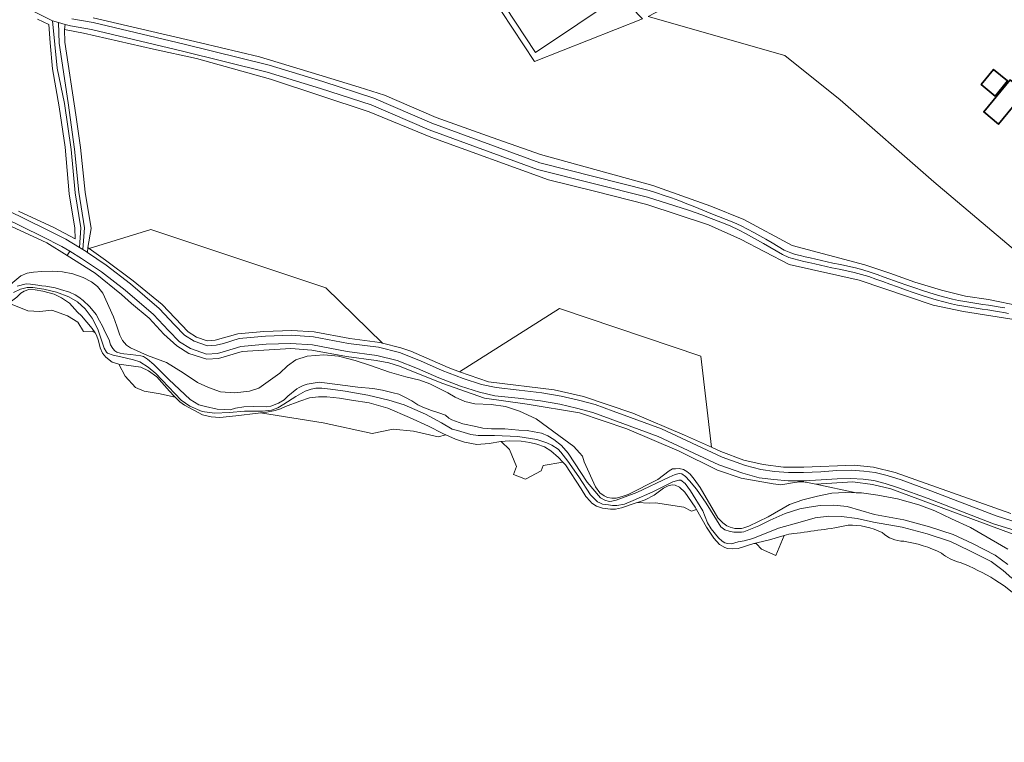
# Model space of a CAD drawing. Header units: metres. Extents: x 197700 to 204338, y 317132 to 325229.
# Tile 550 of 656: x 202418 to 202624, y 318002 to 318153. Entities that reach past the tile are written whole.
import ezdxf

# ---------------------------------------------------------------- set-up
doc = ezdxf.new("R2010")
doc.units = ezdxf.units.M
for name, color, linetype, lineweight in [('B-WE-GR-BEPLANTING_CULTUUR_BOSPLANTSOEN-GV', 90, 'Continuous', 18), ('B-WE-GR-BEPLANTING_CULTUUR_HEESTERS-GV', 90, 'Continuous', 18), ('B-WE-GR-BOS_LOOF-GV', 40, 'Continuous', 13), ('B-WE-IE-TERREINAFSCHEIDING_KUNSTMATIG_HEKWERK-G', 20, 'IE-TERREINAFSCHEIDING-KUNSTMATIG', 18), ('B-WE-OG-BEBOUWING-GV', 7, 'Continuous', 35), ('B-WE-OG-TERREIN_CULTUURSCHEIDING-GV', 7, 'Continuous', 18), ('B-WE-OG-TERREIN_ERF-GV', 7, 'Continuous', 18), ('B-WE-OG-WATER-GV', 130, 'Continuous', 18), ('B-WE-OG-WATER_SLOOT-GV', 120, 'Continuous', 18), ('B-WE-VH-ONVERHARD-GV', 252, 'Continuous', 18)]:
    doc.layers.add(name, color=color, linetype=linetype, lineweight=lineweight)
doc.linetypes.add('IE-TERREINAFSCHEIDING-KUNSTMATIG', pattern='A,4,[82,NLCS.SHX,S=0.75,R=90,X=0,Y=0],4,-2', length=10)

msp = doc.modelspace()

# ---------------------------------------------------------------- linework, layer by layer
at = {"layer": 'B-WE-GR-BEPLANTING_CULTUUR_BOSPLANTSOEN-GV'}
for points in [[(202415.654, 318093.798), (202419.624, 318092.198), (202422.104, 318092.058), (202424.631, 318092.377), (202427.918, 318091.179), (202430.1, 318089.823), (202431.255, 318087.913), (202433.071, 318087.994), (202433.715, 318087.597), (202433.131, 318088.496), (202430.828, 318091.183), (202429.993, 318091.975), (202428.343, 318093.834), (202426.655, 318094.947), (202425.133, 318095.708), (202422.753, 318096.366), (202421.122, 318096.597), (202419.827, 318096.661), (202418.834, 318096.328), (202418.139, 318095.941), (202417.313, 318095.106), (202416.474, 318094.431)], [(202450.518, 318074.15), (202450.315, 318074.362), (202449.328, 318075.382), (202446.666, 318078.408), (202444.943, 318079.636), (202443.294, 318080.44), (202438.721, 318081.034), (202440.032, 318078.523), (202442.183, 318076.124), (202444.032, 318075.352), (202447.334, 318074.834), (202450.178, 318074.205)], [(202496.243, 318067.417), (202500.498, 318066.979), (202505.657, 318065.796), (202507.299, 318066.242), (202506.682, 318066.529), (202503.666, 318068.077), (202499.647, 318069.889), (202495.113, 318071.842), (202491.175, 318072.951), (202487.498, 318073.496), (202484.972, 318073.948), (202482.342, 318074.191), (202480.549, 318074.191), (202478.705, 318073.996), (202476.662, 318073.3), (202473.664, 318072.144), (202472.593, 318071.684), (202471.462, 318071.349), (202469.668, 318070.948), (202468.391, 318070.824), (202481.547, 318068.766), (202491.806, 318066.505)], [(202531.849, 318060.517), (202530.933, 318061.501), (202529.306, 318062.876), (202527.966, 318063.729), (202526.402, 318064.305), (202524.922, 318064.657), (202523.098, 318064.926), (202520.596, 318064.96), (202518.875, 318064.841), (202520.647, 318063.12), (202522.115, 318059.623), (202521.456, 318057.945), (202523.98, 318056.942), (202527.31, 318058.661), (202527.683, 318059.772)], [(202551.266, 318052.003), (202557.191, 318051.034), (202558.797, 318050.258), (202559.861, 318050.594), (202559.575, 318051.093), (202557.399, 318054.236), (202556.321, 318055.231), (202555.421, 318055.701), (202554.768, 318055.716), (202553.922, 318055.522), (202552.977, 318055.04), (202552.125, 318054.399), (202551.001, 318053.594), (202549.099, 318052.585), (202547.488, 318052.058), (202549.937, 318051.884)], [(202573.529, 318042.266), (202576.497, 318040.948), (202578.277, 318045.137), (202578.242, 318045.127), (202575.175, 318044.195), (202572.549, 318043.623), (202571.932, 318043.431), (202572.48, 318043.37)]]:
    msp.add_lwpolyline(points, close=True, dxfattribs=at)
at = {"layer": 'B-WE-GR-BEPLANTING_CULTUUR_HEESTERS-GV'}
msp.add_lwpolyline([(202489.01, 318208.199), (202498.162, 318186.188), (202511.814, 318165.944), (202516.628, 318158.559), (202525.855, 318144.454), (202548.566, 318153.461), (202543.886, 318158.331), (202526.095, 318146.357), (202511.451, 318168.6), (202497.806, 318190.541), (202489.477, 318208.379)], close=True, dxfattribs=at)
at = {"layer": 'B-WE-GR-BOS_LOOF-GV'}
for points in [[(202548.566, 318153.461), (202525.855, 318144.454), (202516.628, 318158.559)], [(202417.613, 318113.099), (202425.066, 318109.658), (202429.556, 318107.285), (202429.47, 318109.576), (202428.3, 318116.717), (202427.402, 318126.511), (202426.154, 318134.978), (202424.799, 318142.92), (202424.277, 318148.414), (202424.022, 318152.221), (202421.604, 318153.372)], [(202433.278, 318153.633), (202455.793, 318148.403), (202468.226, 318145.457), (202480.63, 318141.711), (202489.133, 318139.136), (202494.437, 318137.42), (202505.281, 318132.738), (202517.014, 318128.553), (202527.155, 318124.964), (202550.714, 318118.487), (202562.884, 318114.195), (202569.827, 318111.386), (202579.968, 318105.924), (202595.167, 318101.86), (202600.433, 318100.105), (202605.66, 318098.232), (202611.276, 318096.554), (202616.269, 318095.306), (202621.136, 318094.607), (202627.919, 318093.202)], [(202633.108, 318099.459), (202609.676, 318119.232), (202590.02, 318136.451), (202578.426, 318145.745), (202549.734, 318153.924)], [(202577.592, 318055.754), (202575.93, 318055.946), (202569.254, 318057.139), (202564.262, 318058.817), (202556.236, 318062.83), (202545.257, 318067.495), (202535.327, 318070.863), (202524.35, 318072.648), (202515.382, 318073.919), (202506.472, 318077.054), (202497.602, 318080.617), (202495.36, 318081.3), (202492.696, 318081.841), (202486.479, 318082.632), (202479.208, 318083.977), (202474.783, 318084.309), (202464.562, 318083.724), (202459.62, 318082.242), (202457.164, 318082.086), (202453.382, 318083.295), (202450.828, 318084.913), (202448.13, 318087.356), (202445.057, 318090.702), (202441.343, 318093.783), (202439.266, 318095.655), (202433.73, 318100.085), (202427.867, 318103.852), (202423.56, 318106.495), (202416.152, 318109.918)], [(202414.697, 318096.661), (202418.121, 318099.592), (202419.477, 318100.086), (202420.817, 318100.302), (202422.531, 318100.449), (202424.78, 318100.52), (202426.882, 318100.428), (202429.056, 318099.988), (202431.215, 318099.214), (202432.941, 318098.298), (202434.218, 318097.295), (202435.325, 318095.912), (202437.549, 318090.965), (202438.24, 318088.99), (202438.915, 318087.139), (202439.486, 318086.025), (202440.328, 318085.043), (202441.121, 318084.465), (202444.736, 318082.825), (202448.677, 318081.383), (202452.162, 318079.194), (202455.212, 318077.193), (202457.492, 318076.12), (202460.023, 318075.27), (202463.003, 318075.046), (202466.082, 318075.351), (202468.039, 318076.007), (202472.473, 318079.131), (202474.094, 318080.663), (202475.795, 318081.957), (202478.217, 318082.687), (202481.683, 318083.018), (202484.797, 318082.739), (202488.238, 318081.805), (202491.497, 318080.776), (202495.461, 318079.356), (202498.925, 318078.359), (202501.835, 318077.692), (202503.916, 318076.919), (202507.676, 318075.047), (202509.268, 318074.09), (202511.247, 318073.198), (202513.366, 318072.757), (202516.827, 318072.59), (202519.839, 318072.184), (202522.734, 318071.193), (202526.249, 318069.565), (202530.977, 318066.071), (202534.147, 318063.75), (202535.343, 318062.447), (202535.936, 318061.755), (202536.283, 318060.579), (202538.664, 318055.337), (202539.619, 318054.1), (202540.498, 318053.434), (202541.214, 318053.065), (202542.121, 318052.928), (202543.026, 318052.962), (202544.259, 318053.275), (202545.503, 318053.703), (202551.733, 318056.864), (202554.135, 318058.718), (202554.836, 318059.082), (202555.483, 318059.123), (202556.211, 318059.164), (202557.142, 318058.962), (202557.857, 318058.571), (202558.531, 318057.991), (202559.408, 318056.967), (202560.636, 318055.201), (202564.371, 318048.805), (202565.369, 318047.797), (202566.248, 318047.178), (202566.951, 318046.854), (202567.928, 318046.615), (202568.605, 318046.566), (202569.292, 318046.586), (202569.806, 318046.718), (202570.879, 318047.11), (202574.877, 318049.039), (202579.373, 318051.608), (202582.151, 318052.611), (202585.255, 318053.399), (202588.252, 318053.995), (202591.075, 318054.124), (202593.462, 318054.064), (202593.365, 318054.09), (202584.92, 318055.892), (202583.494, 318056.196), (202583.22, 318056.25), (202582.944, 318056.294), (202582.668, 318056.328), (202582.389, 318056.353), (202582.111, 318056.368), (202581.832, 318056.373), (202581.553, 318056.369), (202581.274, 318056.354), (202580.996, 318056.33), (202580.443, 318056.253), (202577.592, 318055.754)], [(202628.012, 318044.762), (202600.633, 318054.925), (202596.803, 318055.828), (202592.693, 318056.388), (202584.92, 318055.892), (202593.365, 318054.09), (202593.462, 318054.064), (202594.483, 318054.038), (202597.9, 318053.561), (202602.002, 318052.829), (202606.506, 318051.541), (202609.869, 318050.322), (202613.35, 318048.654), (202617.357, 318046.78), (202625.165, 318042.298)]]:
    msp.add_lwpolyline(points, dxfattribs=at)
at = {"layer": 'B-WE-IE-TERREINAFSCHEIDING_KUNSTMATIG_HEKWERK-G'}
for points in [[(202548.566, 318153.461), (202525.855, 318144.454), (202516.628, 318158.559), (202511.814, 318165.944), (202498.162, 318186.188), (202489.01, 318208.199)], [(202549.734, 318153.924), (202578.426, 318145.745), (202590.02, 318136.451), (202609.676, 318119.232), (202633.108, 318099.459), (202649.802, 318085.668), (202678.492, 318061.99)], [(202494.003, 318085.43), (202482.134, 318097.018), (202445.434, 318109.25), (202432.44, 318105.302)], [(202563.034, 318063.632), (202560.779, 318082.718), (202531.105, 318092.704), (202510.175, 318079.461)]]:
    msp.add_lwpolyline(points, dxfattribs=at)
at = {"layer": 'B-WE-OG-BEBOUWING-GV'}
for points in [[(202622.511, 318137.248), (202625.12, 318140.42), (202622.204, 318142.819), (202619.596, 318139.647)], [(202625.691, 318140.655), (202620.137, 318133.903), (202623.197, 318131.33), (202628.752, 318138.082)]]:
    msp.add_lwpolyline(points, close=True, dxfattribs=at)
at = {"layer": 'B-WE-OG-TERREIN_CULTUURSCHEIDING-GV'}
for points in [[(202415.258, 318113.309), (202423.373, 318109.355), (202427.544, 318107.235), (202430.423, 318105.509), (202430.742, 318109.597), (202429.564, 318116.99), (202428.661, 318126.03), (202427.299, 318135.711), (202425.789, 318143.068), (202424.746, 318153.031), (202419.047, 318155.899)], [(202421.604, 318153.372), (202424.022, 318152.221), (202424.277, 318148.414), (202424.799, 318142.92), (202426.154, 318134.978), (202427.402, 318126.511), (202428.3, 318116.717), (202429.47, 318109.576), (202429.556, 318107.285), (202425.066, 318109.658), (202417.613, 318113.099)], [(202625.316, 318091.695), (202624.362, 318091.871), (202623.41, 318092.04), (202622.198, 318092.239), (202620.982, 318092.408), (202619.765, 318092.572), (202618.55, 318092.754), (202617.242, 318092.968), (202615.935, 318093.189), (202614.632, 318093.43), (202613.336, 318093.705), (202611.736, 318094.103), (202610.147, 318094.551), (202608.566, 318095.032), (202606.992, 318095.529), (202605.343, 318096.078), (202603.703, 318096.657), (202602.068, 318097.247), (202600.428, 318097.828), (202598.95, 318098.353), (202597.473, 318098.886), (202595.99, 318099.397), (202594.493, 318099.859), (202592.95, 318100.257), (202591.391, 318100.603), (202589.827, 318100.928), (202588.266, 318101.264), (202585.866, 318101.797), (202584.667, 318102.066), (202583.471, 318102.348), (202582.407, 318102.591), (202581.34, 318102.829), (202580.285, 318103.098), (202579.255, 318103.431), (202577.886, 318104.042), (202576.568, 318104.782), (202575.27, 318105.572), (202573.96, 318106.335), (202572.684, 318107.045), (202571.411, 318107.762), (202570.131, 318108.463), (202568.832, 318109.127), (202566.91, 318110.007), (202564.953, 318110.815), (202562.975, 318111.576), (202560.991, 318112.316), (202558.164, 318113.31), (202555.31, 318114.229), (202552.444, 318115.119), (202549.585, 318116.024), (202526.534, 318121.818), (202503.791, 318130.176), (202491.623, 318135.391), (202481.014, 318138.844), (202469.819, 318142.262), (202452.021, 318146.682), (202432.989, 318151.17), (202428.525, 318151.963), (202427.46, 318152.264), (202427.293, 318151.22), (202431.31, 318150.44), (202445.957, 318147.047), (202455.006, 318145.135), (202470.488, 318140.775), (202491.239, 318133.908), (202504.142, 318128.631), (202528.794, 318119.658), (202538.779, 318117.239), (202549.466, 318114.507), (202562.416, 318110.216), (202569.125, 318107.251), (202579.344, 318101.944), (202593.997, 318098.661), (202609.547, 318093.441), (202615.905, 318092.075), (202626.007, 318090.476)], [(202428.861, 318153.427), (202433.293, 318152.64), (202452.374, 318148.14), (202470.219, 318143.709), (202481.465, 318140.274), (202492.152, 318136.796), (202504.346, 318131.571), (202526.977, 318123.253), (202549.95, 318117.479), (202551.511, 318116.947), (202553.074, 318116.42), (202554.634, 318115.884), (202556.184, 318115.325), (202557.874, 318114.674), (202559.554, 318113.995), (202561.229, 318113.304), (202562.905, 318112.617), (202564.503, 318111.99), (202566.106, 318111.373), (202567.697, 318110.731), (202569.261, 318110.032), (202570.575, 318109.366), (202571.868, 318108.658), (202573.152, 318107.931), (202574.44, 318107.212), (202575.722, 318106.465), (202576.994, 318105.691), (202578.285, 318104.967), (202579.626, 318104.368), (202580.622, 318104.046), (202581.644, 318103.786), (202582.676, 318103.555), (202583.705, 318103.32), (202584.898, 318103.039), (202586.093, 318102.77), (202587.29, 318102.506), (202588.486, 318102.239), (202590.06, 318101.901), (202591.638, 318101.573), (202593.209, 318101.224), (202594.766, 318100.823), (202596.277, 318100.357), (202597.773, 318099.841), (202599.263, 318099.303), (202602.389, 318098.194), (202604.019, 318097.606), (202605.652, 318097.029), (202607.295, 318096.482), (202608.851, 318095.991), (202610.413, 318095.516), (202611.983, 318095.073), (202613.565, 318094.68), (202614.844, 318094.409), (202616.13, 318094.17), (202617.421, 318093.952), (202618.713, 318093.741), (202619.931, 318093.558), (202621.152, 318093.394), (202622.371, 318093.224), (202623.586, 318093.025), (202624.568, 318092.85)], [(202627.919, 318093.202), (202621.136, 318094.607), (202616.269, 318095.306), (202611.276, 318096.554), (202605.66, 318098.232), (202600.433, 318100.105), (202595.167, 318101.86), (202579.968, 318105.924), (202569.827, 318111.386), (202562.884, 318114.195), (202550.714, 318118.487), (202527.155, 318124.964), (202517.014, 318128.553), (202505.281, 318132.738), (202494.437, 318137.42), (202489.133, 318139.136), (202480.63, 318141.711), (202468.226, 318145.457), (202455.793, 318148.403), (202433.278, 318153.633)], [(202626.007, 318090.476), (202615.905, 318092.075), (202609.547, 318093.441), (202593.997, 318098.661), (202579.344, 318101.944), (202569.125, 318107.251), (202562.416, 318110.216), (202549.466, 318114.507), (202538.779, 318117.239), (202528.794, 318119.658), (202504.142, 318128.631), (202491.239, 318133.908), (202470.488, 318140.775), (202455.006, 318145.135), (202445.957, 318147.047), (202431.31, 318150.44), (202427.293, 318151.22), (202427.337, 318148.55), (202429.704, 318133.339), (202430.64, 318126.432), (202431.615, 318117.068), (202432.863, 318109.459), (202432.176, 318105.49), (202432.44, 318105.302), (202435.865, 318102.861), (202441.684, 318098.522), (202447.802, 318093.516), (202453.211, 318087.79), (202454.961, 318086.727), (202457.242, 318085.927), (202458.925, 318086.041), (202463.642, 318087.367), (202469.14, 318087.913), (202474.986, 318088.082), (202479.637, 318087.799), (202487.123, 318086.415), (202493.478, 318085.557), (202494.003, 318085.43), (202497.862, 318084.493), (202499.921, 318083.772), (202507.761, 318080.31), (202510.175, 318079.461), (202516.216, 318077.335), (202529.995, 318075.66), (202536.177, 318074.272), (202546.507, 318070.767), (202557.334, 318066.165), (202563.034, 318063.632), (202565.003, 318062.757), (202569.812, 318060.948), (202573.851, 318060.027), (202578.141, 318059.442), (202582.378, 318059.449), (202592.938, 318059.902), (202596.998, 318059.456), (202601.53, 318058.319), (202610.25, 318055.285), (202625.801, 318049.755)], [(202328.923, 318132.46), (202332.321, 318131.205), (202344.559, 318125.273), (202351.324, 318123.915), (202358.501, 318123.174), (202369.785, 318123.554), (202373.119, 318123.835), (202377.535, 318123.657), (202381.98, 318123.018), (202386.543, 318121.926), (202395.729, 318118.809), (202408.498, 318113.417), (202416.152, 318109.918), (202423.56, 318106.495), (202427.867, 318103.852)], [(202427.867, 318103.852), (202428.396, 318104.719), (202426.711, 318105.729), (202422.606, 318107.816), (202414.529, 318111.751)], [(202625.801, 318049.755), (202610.25, 318055.285), (202601.53, 318058.319), (202596.998, 318059.456), (202592.938, 318059.902), (202582.378, 318059.449), (202578.141, 318059.442), (202573.851, 318060.027), (202569.812, 318060.948), (202565.003, 318062.757), (202563.034, 318063.632), (202557.334, 318066.165), (202546.507, 318070.767), (202536.177, 318074.272), (202529.995, 318075.66), (202516.216, 318077.335), (202510.175, 318079.461), (202507.761, 318080.31), (202499.921, 318083.772), (202497.862, 318084.493), (202494.003, 318085.43), (202493.478, 318085.557), (202487.123, 318086.415), (202479.637, 318087.799), (202474.986, 318088.082), (202469.14, 318087.913), (202463.642, 318087.367), (202458.925, 318086.041), (202457.242, 318085.927), (202454.961, 318086.727), (202453.211, 318087.79), (202447.802, 318093.516), (202441.684, 318098.522), (202435.865, 318102.861), (202432.44, 318105.302), (202432.176, 318105.49), (202432.097, 318104.482), (202436.058, 318101.771), (202441.133, 318097.896), (202447.186, 318092.729), (202450.364, 318089.29), (202452.483, 318087.104), (202454.474, 318085.856), (202457.291, 318084.871), (202459.095, 318085.007), (202460.628, 318085.391), (202463.953, 318086.45), (202469.473, 318086.939), (202474.834, 318087.09), (202479.525, 318086.771), (202486.879, 318085.366), (202493.136, 318084.585), (202497.591, 318083.461), (202501.984, 318081.743), (202506.5, 318079.745), (202510.941, 318078.049), (202514.786, 318076.812), (202517.862, 318076.137), (202522.674, 318075.622), (202527.424, 318075.056), (202531.517, 318074.357), (202535.12, 318073.492), (202538.65, 318072.568), (202542.37, 318071.218), (202552.523, 318067.473), (202565.23, 318061.542), (202570.129, 318059.818), (202573.355, 318058.931), (202576.264, 318058.554), (202579.177, 318058.314), (202582.344, 318058.339), (202585.923, 318058.507), (202589.297, 318058.721), (202592.296, 318058.81), (202594.977, 318058.647), (202597.374, 318058.318), (202599.887, 318057.706), (202602.789, 318056.778), (202609.057, 318054.497), (202622.712, 318049.23), (202628.704, 318047.395)], [(202628.305, 318045.718), (202622.15, 318047.604), (202608.454, 318052.886), (202602.233, 318055.15), (202599.421, 318056.049), (202597.052, 318056.626), (202594.807, 318056.935), (202592.27, 318057.089), (202589.377, 318057.003), (202586.018, 318056.79), (202582.391, 318056.62), (202579.113, 318056.594), (202576.083, 318056.843), (202573.015, 318057.24), (202569.614, 318058.175), (202564.579, 318059.948), (202551.861, 318065.884), (202541.779, 318069.603), (202538.138, 318070.924), (202534.701, 318071.824), (202531.171, 318072.672), (202527.178, 318073.353), (202522.48, 318073.913), (202517.585, 318074.436), (202514.337, 318075.15), (202510.37, 318076.425), (202505.845, 318078.154), (202501.323, 318080.154), (202497.065, 318081.82), (202492.818, 318082.891), (202486.611, 318083.667), (202479.304, 318085.062), (202474.799, 318085.368), (202469.573, 318085.221), (202464.294, 318084.753), (202461.099, 318083.736), (202459.371, 318083.303), (202457.062, 318083.129), (202453.724, 318084.296), (202451.393, 318085.758), (202449.115, 318088.107), (202445.991, 318091.487), (202440.052, 318096.558), (202435.05, 318100.377), (202430.893, 318103.221), (202428.396, 318104.719), (202427.867, 318103.852), (202433.73, 318100.085), (202439.266, 318095.655), (202441.343, 318093.783), (202445.057, 318090.702), (202448.13, 318087.356), (202450.828, 318084.913), (202453.382, 318083.295), (202457.164, 318082.086), (202459.62, 318082.242), (202464.562, 318083.724), (202474.783, 318084.309), (202479.208, 318083.977), (202486.479, 318082.632), (202492.696, 318081.841), (202495.36, 318081.3), (202497.602, 318080.617), (202506.472, 318077.054), (202515.382, 318073.919), (202524.35, 318072.648), (202535.327, 318070.863), (202545.257, 318067.495), (202556.236, 318062.83), (202564.262, 318058.817), (202569.254, 318057.139), (202575.93, 318055.946), (202577.592, 318055.754), (202580.443, 318056.253), (202580.996, 318056.33), (202581.274, 318056.354), (202581.553, 318056.369), (202581.832, 318056.373), (202582.111, 318056.368), (202582.389, 318056.353), (202582.668, 318056.328), (202582.944, 318056.294), (202583.22, 318056.25), (202583.494, 318056.196), (202584.92, 318055.892), (202592.693, 318056.388), (202596.803, 318055.828), (202600.633, 318054.925), (202628.012, 318044.762)]]:
    msp.add_lwpolyline(points, dxfattribs=at)
msp.add_lwpolyline([(202426.011, 318152.673), (202426.167, 318148.316), (202428.038, 318135.839), (202429.406, 318126.12), (202430.308, 318117.086), (202431.497, 318109.627), (202431.144, 318105.076), (202431.822, 318104.67), (202432.097, 318104.482), (202432.176, 318105.49), (202432.863, 318109.459), (202431.615, 318117.068), (202430.64, 318126.432), (202429.704, 318133.339), (202427.337, 318148.55), (202427.293, 318151.22), (202427.46, 318152.264)], close=True, dxfattribs=at)
at = {"layer": 'B-WE-OG-TERREIN_ERF-GV'}
msp.add_lwpolyline([(202630.832, 318253.643), (202624.105, 318258.345), (202620.131, 318255.009), (202620.598, 318254.276), (202618.869, 318253.259), (202614.684, 318250.797), (202606.763, 318246.136), (202576.175, 318227.823), (202568.139, 318223.012), (202573.898, 318212.221), (202591.866, 318182.401), (202594.578, 318177.718), (202569.438, 318164.295), (202549.734, 318153.924), (202578.426, 318145.745), (202590.02, 318136.451), (202609.676, 318119.232), (202633.108, 318099.459)], dxfattribs=at)
for points in [[(202622.511, 318137.248), (202619.596, 318139.647), (202622.204, 318142.819), (202625.12, 318140.42)], [(202620.137, 318133.903), (202625.691, 318140.655), (202628.752, 318138.082), (202623.197, 318131.33)]]:
    msp.add_lwpolyline(points, close=True, dxfattribs=at)
at = {"layer": 'B-WE-OG-WATER-GV'}
for points in [[(202416.594, 318096.091), (202418.035, 318096.755), (202419.463, 318097.115), (202420.654, 318097.096), (202422.944, 318096.791), (202425.642, 318096.155), (202428.205, 318095.172), (202430, 318094.078), (202431.607, 318092.668), (202433.097, 318090.674), (202434.323, 318088.384), (202435.628, 318084.381), (202436.08, 318083.564), (202436.306, 318083.324), (202437.523, 318082.897), (202439.145, 318082.561), (202441.767, 318081.962), (202443.132, 318081.511), (202444.822, 318080.448), (202446.425, 318079.061), (202449.131, 318076.315), (202451.751, 318073.513), (202453.591, 318072.237), (202456.209, 318071.143), (202458.735, 318070.789), (202461.93, 318070.908), (202465.038, 318071.203), (202468.807, 318071.175), (202470.717, 318071.417), (202472.027, 318071.909), (202473.33, 318072.631), (202475.808, 318074.259), (202477.797, 318075.389), (202479.06, 318075.773), (202479.989, 318075.986), (202481.292, 318076.012), (202483.09, 318075.825), (202486.19, 318075.39), (202490.905, 318074.525), (202495.327, 318073.521), (202498.515, 318072.487), (202503.055, 318070.545), (202506.381, 318068.716), (202508.599, 318067.443), (202509.736, 318067.113), (202512.512, 318066.314), (202514.098, 318066.078), (202517.528, 318066.085), (202522.412, 318065.882), (202526.406, 318065.248), (202528.443, 318064.566), (202529.534, 318064.064), (202530.821, 318063.207), (202531.443, 318062.614), (202532.909, 318060.684), (202535.209, 318057.428), (202537.613, 318053.623), (202539.138, 318052.199), (202539.565, 318051.943), (202540.136, 318051.727), (202541.392, 318051.536), (202542.248, 318051.433), (202543.156, 318051.405), (202544.775, 318051.697), (202546.599, 318052.435), (202550.744, 318054.309), (202554.892, 318056.381), (202556.154, 318056.76), (202556.575, 318056.698), (202557.467, 318056.062), (202558.601, 318054.512), (202561.202, 318050.33), (202562.201, 318047.809), (202562.973, 318046.534), (202564.503, 318044.643), (202565.255, 318043.908), (202565.828, 318043.559), (202566.409, 318043.432), (202567.247, 318043.393), (202568.62, 318043.766), (202569.864, 318043.982), (202571.691, 318044.524), (202577.104, 318046.66), (202581.586, 318047.905), (202584.755, 318048.798), (202587.641, 318049.157), (202590.312, 318049.136), (202593.544, 318048.716), (202597.034, 318047.956), (202603, 318046.858), (202608.289, 318045.449), (202613.16, 318043.87), (202617.089, 318042.007), (202621.707, 318039.673), (202624.177, 318037.821), (202626.031, 318036.217)], [(202625.169, 318039.051), (202622.544, 318041.019), (202617.784, 318043.426), (202613.745, 318045.341), (202608.736, 318046.964), (202603.347, 318048.4), (202597.241, 318049.524), (202591.468, 318051.219), (202588.659, 318051.457), (202585.804, 318051.383), (202583.527, 318051.047), (202581.541, 318050.729), (202578.48, 318049.724), (202575.324, 318048.337), (202572.977, 318047.151), (202570.843, 318046.29), (202569.826, 318045.906), (202569.31, 318045.816), (202567.679, 318045.815), (202566.724, 318046.02), (202565.814, 318046.301), (202564.975, 318046.968), (202561.905, 318051.897), (202559.878, 318054.822), (202558.421, 318056.619), (202557.574, 318057.493), (202556.765, 318058.075), (202556.235, 318058.106), (202555.425, 318057.917), (202554.138, 318057.323), (202547.357, 318054.13), (202543.054, 318052.51), (202542.136, 318052.329), (202541.541, 318052.269), (202540.614, 318052.504), (202539.768, 318052.991), (202536.929, 318056.324), (202532.984, 318062.403), (202531.533, 318064.017), (202529.91, 318065.227), (202528.664, 318066.015), (202527.331, 318066.56), (202525.833, 318066.861), (202524.354, 318067.127), (202522.569, 318067.227), (202519.675, 318067.469), (202518.407, 318067.484), (202516.893, 318067.457), (202515.025, 318067.616), (202513.569, 318067.957), (202510.861, 318068.569), (202508.575, 318069.387), (202507.95, 318069.746), (202507.245, 318070.332), (202505.837, 318070.828), (202504.302, 318071.353), (202502.451, 318072.021), (202501.426, 318072.541), (202500.139, 318073.356), (202498.696, 318074.145), (202497.431, 318074.724), (202496.247, 318075.039), (202494.02, 318075.571), (202491.99, 318075.968), (202488.804, 318076.194), (202486.194, 318076.538), (202482.364, 318077.077), (202480.72, 318077.285), (202478.213, 318076.831), (202477.372, 318076.578), (202476.554, 318076.133), (202476.063, 318075.869), (202474.122, 318074.363), (202473.396, 318073.586), (202472.194, 318072.888), (202470.57, 318072.243), (202469.684, 318072.068), (202467.036, 318072.177), (202464.913, 318072.123), (202463.167, 318071.805), (202462.075, 318071.503), (202460.776, 318071.519), (202459.333, 318071.59), (202456.859, 318072.134), (202455.504, 318072.551), (202453.687, 318073.65), (202449.197, 318077.857), (202446.039, 318080.958), (202444.725, 318082.085), (202443.835, 318082.625), (202443.327, 318082.79), (202442.261, 318082.925), (202441.203, 318083.055), (202439.718, 318083.22), (202438.949, 318083.336), (202438.299, 318083.568), (202437.876, 318083.823), (202437.424, 318084.303), (202436.953, 318085.112), (202436.673, 318086.122), (202435.859, 318087.717), (202435.283, 318088.977), (202434.667, 318090.143), (202433.911, 318091.418), (202433.308, 318092.244), (202432.554, 318093.114), (202431.216, 318094.416), (202430.298, 318095.087), (202429.5, 318095.566), (202428.367, 318096.112), (202426.46, 318096.709), (202425.32, 318097.045), (202423.391, 318097.359), (202422.516, 318097.474), (202421.732, 318097.633), (202420.18, 318097.832), (202419.248, 318097.871), (202417.339, 318097.394)]]:
    msp.add_lwpolyline(points, dxfattribs=at)
at = {"layer": 'B-WE-OG-WATER_SLOOT-GV'}
for points in [[(202625.165, 318042.298), (202617.357, 318046.78), (202613.35, 318048.654), (202609.869, 318050.322), (202606.506, 318051.541), (202602.002, 318052.829), (202597.9, 318053.561), (202594.483, 318054.038), (202593.462, 318054.064), (202591.075, 318054.124), (202588.252, 318053.995), (202585.255, 318053.399), (202582.151, 318052.611), (202579.373, 318051.608), (202574.877, 318049.039), (202570.879, 318047.11), (202569.806, 318046.718), (202569.292, 318046.586), (202568.605, 318046.566), (202567.928, 318046.615), (202566.951, 318046.854), (202566.248, 318047.178), (202565.369, 318047.797), (202564.371, 318048.805), (202560.636, 318055.201), (202559.408, 318056.967), (202558.531, 318057.991), (202557.857, 318058.571), (202557.142, 318058.962), (202556.211, 318059.164), (202555.483, 318059.123), (202554.836, 318059.082), (202554.135, 318058.718), (202551.733, 318056.864), (202545.503, 318053.703), (202544.259, 318053.275), (202543.026, 318052.962), (202542.121, 318052.928), (202541.214, 318053.065), (202540.498, 318053.434), (202539.619, 318054.1), (202538.664, 318055.337), (202536.283, 318060.579), (202535.936, 318061.755), (202535.343, 318062.447), (202534.147, 318063.75), (202530.977, 318066.071), (202526.249, 318069.565), (202522.734, 318071.193), (202519.839, 318072.184), (202516.827, 318072.59), (202513.366, 318072.757), (202511.247, 318073.198), (202509.268, 318074.09), (202507.676, 318075.047), (202503.916, 318076.919), (202501.835, 318077.692), (202498.925, 318078.359), (202495.461, 318079.356), (202491.497, 318080.776), (202488.238, 318081.805), (202484.797, 318082.739), (202481.683, 318083.018), (202478.217, 318082.687), (202475.795, 318081.957), (202474.094, 318080.663), (202472.473, 318079.131), (202468.039, 318076.007), (202466.082, 318075.351), (202463.003, 318075.046), (202460.023, 318075.27), (202457.492, 318076.12), (202455.212, 318077.193), (202452.162, 318079.194), (202448.677, 318081.383), (202444.736, 318082.825), (202441.121, 318084.465), (202440.328, 318085.043), (202439.486, 318086.025), (202438.915, 318087.139), (202438.24, 318088.99), (202437.549, 318090.965), (202435.325, 318095.912), (202434.218, 318097.295), (202432.941, 318098.298), (202431.215, 318099.214), (202429.056, 318099.988), (202426.882, 318100.428), (202424.78, 318100.52), (202422.531, 318100.449), (202420.817, 318100.302), (202419.477, 318100.086), (202418.121, 318099.592), (202414.697, 318096.661)], [(202626.031, 318036.217), (202624.177, 318037.821), (202621.707, 318039.673), (202617.089, 318042.007), (202613.16, 318043.87), (202608.289, 318045.449), (202603, 318046.858), (202597.034, 318047.956), (202593.544, 318048.716), (202590.312, 318049.136), (202587.641, 318049.157), (202584.755, 318048.798), (202581.586, 318047.905), (202577.104, 318046.66), (202571.691, 318044.524), (202569.864, 318043.982), (202568.62, 318043.766), (202567.247, 318043.393), (202566.409, 318043.432), (202565.828, 318043.559), (202565.255, 318043.908), (202564.503, 318044.643), (202562.973, 318046.534), (202562.201, 318047.809), (202561.202, 318050.33), (202558.601, 318054.512), (202557.467, 318056.062), (202556.575, 318056.698), (202556.154, 318056.76), (202554.892, 318056.381), (202550.744, 318054.309), (202546.599, 318052.435), (202544.775, 318051.697), (202543.156, 318051.405), (202542.248, 318051.433), (202541.392, 318051.536), (202540.136, 318051.727), (202539.565, 318051.943), (202539.138, 318052.199), (202537.613, 318053.623), (202535.209, 318057.428), (202532.909, 318060.684), (202531.443, 318062.614), (202530.821, 318063.207), (202529.534, 318064.064), (202528.443, 318064.566), (202526.406, 318065.248), (202522.412, 318065.882), (202517.528, 318066.085), (202514.098, 318066.078), (202512.512, 318066.314), (202509.736, 318067.113), (202508.599, 318067.443), (202506.381, 318068.716), (202503.055, 318070.545), (202498.515, 318072.487), (202495.327, 318073.521), (202490.905, 318074.525), (202486.19, 318075.39), (202483.09, 318075.825), (202481.292, 318076.012), (202479.989, 318075.986), (202479.06, 318075.773), (202477.797, 318075.389), (202475.808, 318074.259), (202473.33, 318072.631), (202472.027, 318071.909), (202470.717, 318071.417), (202468.807, 318071.175), (202465.038, 318071.203), (202461.93, 318070.908), (202458.735, 318070.789), (202456.209, 318071.143), (202453.591, 318072.237), (202451.751, 318073.513), (202449.131, 318076.315), (202446.425, 318079.061), (202444.822, 318080.448), (202443.132, 318081.511), (202441.767, 318081.962), (202439.145, 318082.561), (202437.523, 318082.897), (202436.306, 318083.324), (202436.08, 318083.564), (202435.628, 318084.381), (202434.323, 318088.384), (202433.097, 318090.674), (202431.607, 318092.668), (202430, 318094.078), (202428.205, 318095.172), (202425.642, 318096.155), (202422.944, 318096.791), (202420.654, 318097.096), (202419.463, 318097.115), (202418.035, 318096.755), (202416.594, 318096.091)], [(202417.313, 318095.106), (202418.139, 318095.941), (202418.834, 318096.328), (202419.827, 318096.661), (202421.122, 318096.597), (202422.753, 318096.366), (202425.133, 318095.708), (202426.655, 318094.947), (202428.343, 318093.834), (202429.993, 318091.975), (202430.828, 318091.183), (202433.131, 318088.496), (202433.715, 318087.597), (202434.031, 318087.109), (202434.458, 318085.923), (202434.808, 318084.483), (202435.258, 318083.377), (202435.956, 318082.492), (202437.264, 318081.465), (202438.702, 318081.036), (202438.721, 318081.034), (202443.294, 318080.44), (202444.943, 318079.636), (202446.666, 318078.408), (202449.328, 318075.382), (202450.315, 318074.362), (202450.518, 318074.15), (202451.464, 318073.162), (202452.447, 318072.464), (202456.22, 318070.402), (202458.071, 318069.978), (202459.894, 318069.887), (202463.248, 318070.215), (202467.905, 318070.777), (202468.391, 318070.824), (202469.668, 318070.948), (202471.462, 318071.349), (202472.593, 318071.684), (202473.664, 318072.144), (202476.662, 318073.3), (202478.705, 318073.996), (202480.549, 318074.191), (202482.342, 318074.191), (202484.972, 318073.948), (202487.498, 318073.496), (202491.175, 318072.951), (202495.113, 318071.842), (202499.647, 318069.889), (202503.666, 318068.077), (202506.682, 318066.529), (202507.299, 318066.242), (202509.324, 318065.3), (202511.209, 318064.658), (202513.788, 318064.236), (202516.408, 318064.427), (202518.856, 318064.84), (202518.875, 318064.841), (202520.596, 318064.96), (202523.098, 318064.926), (202524.922, 318064.657), (202526.402, 318064.305), (202527.966, 318063.729), (202529.306, 318062.876), (202530.933, 318061.501), (202531.849, 318060.517), (202532.381, 318059.946), (202535.685, 318054.915), (202536.69, 318053.312), (202537.539, 318052.337), (202537.927, 318051.889), (202537.932, 318051.882), (202538.893, 318051.311), (202540.171, 318050.846), (202541.824, 318050.614), (202542.867, 318050.616), (202544.124, 318050.895), (202547.239, 318051.977), (202547.488, 318052.058), (202549.099, 318052.585), (202551.001, 318053.594), (202552.125, 318054.399), (202552.977, 318055.04), (202553.922, 318055.522), (202554.768, 318055.716), (202555.421, 318055.701), (202556.321, 318055.231), (202557.399, 318054.236), (202559.575, 318051.093), (202559.861, 318050.594), (202561.982, 318046.899), (202563.505, 318044.6), (202564.721, 318043.257), (202565.805, 318042.584), (202566.397, 318042.407), (202567.385, 318042.35), (202568.637, 318042.405), (202571.932, 318043.431), (202572.549, 318043.623), (202575.175, 318044.195), (202578.242, 318045.127), (202578.277, 318045.137)], [(202417.339, 318097.394), (202419.248, 318097.871), (202420.18, 318097.832), (202421.732, 318097.633), (202422.516, 318097.474), (202423.391, 318097.359), (202425.32, 318097.045), (202426.46, 318096.709), (202428.367, 318096.112), (202429.5, 318095.566), (202430.298, 318095.087), (202431.216, 318094.416), (202432.554, 318093.114), (202433.308, 318092.244), (202433.911, 318091.418), (202434.667, 318090.143), (202435.283, 318088.977), (202435.859, 318087.717), (202436.673, 318086.122), (202436.953, 318085.112), (202437.424, 318084.303), (202437.876, 318083.823), (202438.299, 318083.568), (202438.949, 318083.336), (202439.718, 318083.22), (202441.203, 318083.055), (202442.261, 318082.925), (202443.327, 318082.79), (202443.835, 318082.625), (202444.725, 318082.085), (202446.039, 318080.958), (202449.197, 318077.857), (202453.687, 318073.65), (202455.504, 318072.551), (202456.859, 318072.134), (202459.333, 318071.59), (202460.776, 318071.519), (202462.075, 318071.503), (202463.167, 318071.805), (202464.913, 318072.123), (202467.036, 318072.177), (202469.684, 318072.068), (202470.57, 318072.243), (202472.194, 318072.888), (202473.396, 318073.586), (202474.122, 318074.363), (202476.063, 318075.869), (202476.554, 318076.133), (202477.372, 318076.578), (202478.213, 318076.831), (202480.72, 318077.285), (202482.364, 318077.077), (202486.194, 318076.538), (202488.804, 318076.194), (202491.99, 318075.968), (202494.02, 318075.571), (202496.247, 318075.039), (202497.431, 318074.724), (202498.696, 318074.145), (202500.139, 318073.356), (202501.426, 318072.541), (202502.451, 318072.021), (202504.302, 318071.353), (202505.837, 318070.828), (202507.245, 318070.332), (202507.95, 318069.746), (202508.575, 318069.387), (202510.861, 318068.569), (202513.569, 318067.957), (202515.025, 318067.616), (202516.893, 318067.457), (202518.407, 318067.484), (202519.675, 318067.469), (202522.569, 318067.227), (202524.354, 318067.127), (202525.833, 318066.861), (202527.331, 318066.56), (202528.664, 318066.015), (202529.91, 318065.227), (202531.533, 318064.017), (202532.984, 318062.403), (202536.929, 318056.324), (202539.768, 318052.991), (202540.614, 318052.504), (202541.541, 318052.269), (202542.136, 318052.329), (202543.054, 318052.51), (202547.357, 318054.13), (202554.138, 318057.323), (202555.425, 318057.917), (202556.235, 318058.106), (202556.765, 318058.075), (202557.574, 318057.493), (202558.421, 318056.619), (202559.878, 318054.822), (202561.905, 318051.897), (202564.975, 318046.968), (202565.814, 318046.301), (202566.724, 318046.02), (202567.679, 318045.815), (202569.31, 318045.816), (202569.826, 318045.906), (202570.843, 318046.29), (202572.977, 318047.151), (202575.324, 318048.337), (202578.48, 318049.724), (202581.541, 318050.729), (202583.527, 318051.047), (202585.804, 318051.383), (202588.659, 318051.457), (202591.468, 318051.219), (202597.241, 318049.524), (202603.347, 318048.4), (202608.736, 318046.964), (202613.745, 318045.341), (202617.784, 318043.426), (202622.544, 318041.019), (202625.169, 318039.051)], [(202622.474, 318035.854), (202624.381, 318034.559), (202626.056, 318033.264), (202627.986, 318031.496), (202635.401, 318021.499), (202636.649, 318020.268), (202637.194, 318019.778), (202637.964, 318019.087), (202639.196, 318018.455), (202641.721, 318017.238), (202646.348, 318014.146), (202647.267, 318013.532), (202648.054, 318012.978), (202648.84, 318012.423), (202654.974, 318007.542), (202657.697, 318005.634), (202657.766, 318005.584), (202659.482, 318004.364), (202659.791, 318004.128), (202659.793, 318004.126), (202660.975, 318003.224), (202662.054, 318002.495), (202663.272, 318002.018), (202664.299, 318001.781)]]:
    msp.add_lwpolyline(points, dxfattribs=at)
for points in [[(202586.007, 318046.327, 0.0225774), (202591.686, 318047.289)], [(202591.686, 318047.289, -0.1258517), (202598.811, 318045.733)], [(202578.277, 318045.137, -0.0360675), (202580.284, 318045.557)], [(202580.284, 318045.557, 0.0132976), (202586.007, 318046.327)], [(202598.811, 318045.733, 0.1869025), (202603.344, 318043.925)], [(202603.344, 318043.925, -0.0758675), (202611.253, 318041.446)], [(202611.253, 318041.446, 0.1210944), (202615.157, 318039.493)], [(202615.157, 318039.493, -0.0408799), (202622.474, 318035.854)]]:
    msp.add_lwpolyline(points, format="xyb", dxfattribs=at)
at = {"layer": 'B-WE-VH-ONVERHARD-GV'}
for points in [[(202511.451, 318168.6), (202526.095, 318146.357), (202543.886, 318158.331)], [(202419.047, 318155.899), (202424.746, 318153.031), (202426.011, 318152.673), (202427.46, 318152.264), (202428.525, 318151.963), (202432.989, 318151.17), (202452.021, 318146.682), (202469.819, 318142.262), (202481.014, 318138.844), (202491.623, 318135.391), (202503.791, 318130.176), (202526.534, 318121.818), (202549.585, 318116.024), (202552.444, 318115.119), (202555.31, 318114.229), (202558.164, 318113.31), (202560.991, 318112.316), (202562.975, 318111.576), (202564.953, 318110.815), (202566.91, 318110.007), (202568.832, 318109.127), (202570.131, 318108.463), (202571.411, 318107.762), (202572.684, 318107.045), (202573.96, 318106.335), (202575.27, 318105.572), (202576.568, 318104.782), (202577.886, 318104.042), (202579.255, 318103.431), (202580.285, 318103.098), (202581.34, 318102.829), (202582.407, 318102.591), (202583.471, 318102.348), (202584.667, 318102.066), (202585.866, 318101.797), (202588.266, 318101.264), (202589.827, 318100.928), (202591.391, 318100.603), (202592.95, 318100.257), (202594.493, 318099.859), (202595.99, 318099.397), (202597.473, 318098.886), (202598.95, 318098.353), (202600.428, 318097.828), (202602.068, 318097.247), (202603.703, 318096.657), (202605.343, 318096.078), (202606.992, 318095.529), (202608.566, 318095.032), (202610.147, 318094.551), (202611.736, 318094.103), (202613.336, 318093.705), (202614.632, 318093.43), (202615.935, 318093.189), (202617.242, 318092.968), (202618.55, 318092.754), (202619.765, 318092.572), (202620.982, 318092.408), (202622.198, 318092.239), (202623.41, 318092.04), (202624.362, 318091.871), (202625.316, 318091.695)], [(202624.568, 318092.85), (202623.586, 318093.025), (202622.371, 318093.224), (202621.152, 318093.394), (202619.931, 318093.558), (202618.713, 318093.741), (202617.421, 318093.952), (202616.13, 318094.17), (202614.844, 318094.409), (202613.565, 318094.68), (202611.983, 318095.073), (202610.413, 318095.516), (202608.851, 318095.991), (202607.295, 318096.482), (202605.652, 318097.029), (202604.019, 318097.606), (202602.389, 318098.194), (202599.263, 318099.303), (202597.773, 318099.841), (202596.277, 318100.357), (202594.766, 318100.823), (202593.209, 318101.224), (202591.638, 318101.573), (202590.06, 318101.901), (202588.486, 318102.239), (202587.29, 318102.506), (202586.093, 318102.77), (202584.898, 318103.039), (202583.705, 318103.32), (202582.676, 318103.555), (202581.644, 318103.786), (202580.622, 318104.046), (202579.626, 318104.368), (202578.285, 318104.967), (202576.994, 318105.691), (202575.722, 318106.465), (202574.44, 318107.212), (202573.152, 318107.931), (202571.868, 318108.658), (202570.575, 318109.366), (202569.261, 318110.032), (202567.697, 318110.731), (202566.106, 318111.373), (202564.503, 318111.99), (202562.905, 318112.617), (202561.229, 318113.304), (202559.554, 318113.995), (202557.874, 318114.674), (202556.184, 318115.325), (202554.634, 318115.884), (202553.074, 318116.42), (202551.511, 318116.947), (202549.95, 318117.479), (202526.977, 318123.253), (202504.346, 318131.571), (202492.152, 318136.796), (202481.465, 318140.274), (202470.219, 318143.709), (202452.374, 318148.14), (202433.293, 318152.64), (202428.861, 318153.427)], [(202628.704, 318047.395), (202622.712, 318049.23), (202609.057, 318054.497), (202602.789, 318056.778), (202599.887, 318057.706), (202597.374, 318058.318), (202594.977, 318058.647), (202592.296, 318058.81), (202589.297, 318058.721), (202585.923, 318058.507), (202582.344, 318058.339), (202579.177, 318058.314), (202576.264, 318058.554), (202573.355, 318058.931), (202570.129, 318059.818), (202565.23, 318061.542), (202552.523, 318067.473), (202542.37, 318071.218), (202538.65, 318072.568), (202535.12, 318073.492), (202531.517, 318074.357), (202527.424, 318075.056), (202522.674, 318075.622), (202517.862, 318076.137), (202514.786, 318076.812), (202510.941, 318078.049), (202506.5, 318079.745), (202501.984, 318081.743), (202497.591, 318083.461), (202493.136, 318084.585), (202486.879, 318085.366), (202479.525, 318086.771), (202474.834, 318087.09), (202469.473, 318086.939), (202463.953, 318086.45), (202460.628, 318085.391), (202459.095, 318085.007), (202457.291, 318084.871), (202454.474, 318085.856), (202452.483, 318087.104), (202450.364, 318089.29), (202447.186, 318092.729), (202441.133, 318097.896), (202436.058, 318101.771), (202432.097, 318104.482), (202431.822, 318104.67), (202431.144, 318105.076), (202430.423, 318105.509), (202427.544, 318107.235), (202423.373, 318109.355), (202415.258, 318113.309)], [(202414.529, 318111.751), (202422.606, 318107.816), (202426.711, 318105.729), (202428.396, 318104.719), (202430.893, 318103.221), (202435.05, 318100.377), (202440.052, 318096.558), (202445.991, 318091.487), (202449.115, 318088.107), (202451.393, 318085.758), (202453.724, 318084.296), (202457.062, 318083.129), (202459.371, 318083.303), (202461.099, 318083.736), (202464.294, 318084.753), (202469.573, 318085.221), (202474.799, 318085.368), (202479.304, 318085.062), (202486.611, 318083.667), (202492.818, 318082.891), (202497.065, 318081.82), (202501.323, 318080.154), (202505.845, 318078.154), (202510.37, 318076.425), (202514.337, 318075.15), (202517.585, 318074.436), (202522.48, 318073.913), (202527.178, 318073.353), (202531.171, 318072.672), (202534.701, 318071.824), (202538.138, 318070.924), (202541.779, 318069.603), (202551.861, 318065.884), (202564.579, 318059.948), (202569.614, 318058.175), (202573.015, 318057.24), (202576.083, 318056.843), (202579.113, 318056.594), (202582.391, 318056.62), (202586.018, 318056.79), (202589.377, 318057.003), (202592.27, 318057.089), (202594.807, 318056.935), (202597.052, 318056.626), (202599.421, 318056.049), (202602.233, 318055.15), (202608.454, 318052.886), (202622.15, 318047.604), (202628.305, 318045.718)]]:
    msp.add_lwpolyline(points, dxfattribs=at)
msp.add_lwpolyline([(202431.144, 318105.076), (202431.497, 318109.627), (202430.308, 318117.086), (202429.406, 318126.12), (202428.038, 318135.839), (202426.167, 318148.316), (202426.011, 318152.673), (202424.746, 318153.031), (202425.789, 318143.068), (202427.299, 318135.711), (202428.661, 318126.03), (202429.564, 318116.99), (202430.742, 318109.597), (202430.423, 318105.509)], close=True, dxfattribs=at)

doc.saveas('drawing.dxf')
